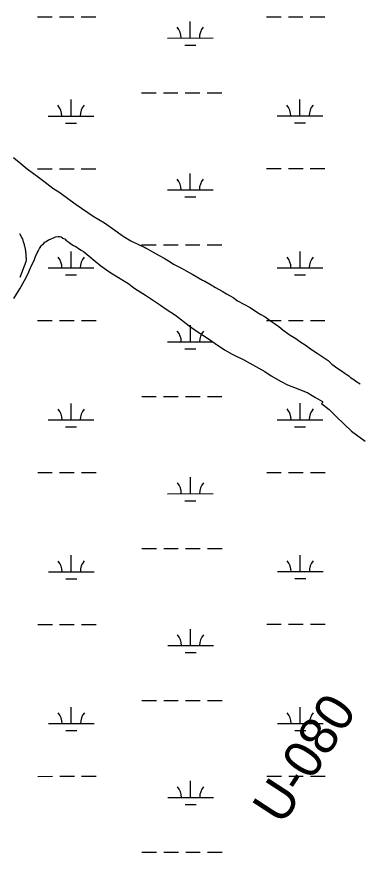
# Model space of a CAD drawing. Extents: x 3279314 to 3317160, y 734079 to 759431.
# Drawn here: x 3305133 to 3305884, y 754029 to 755859 of the extents above; entities that cross this region are included whole.
import ezdxf

# ---------------------------------------------------------------- set-up
doc = ezdxf.new("R2010")
doc.units = 0
for name, color, linetype in [('V-RIVR-RANG-IDEN', 7, 'Continuous'), ('V-ROAD-CNTR', 7, 'Continuous'), ('V-SITE-VEGE', 7, 'Continuous'), ('V-WETL-SWMP', 7, 'Continuous')]:
    doc.layers.add(name, color=color, linetype=linetype)

msp = doc.modelspace()

# ---------------------------------------------------------------- linework, layer by layer
at = {"layer": 'V-ROAD-CNTR'}
msp.add_lwpolyline([(3305140.3, 755288.4), (3305153.9, 755322.8), (3305154, 755326.4), (3305154, 755328.4), (3305154, 755330.3), (3305153.9, 755332.3), (3305153.9, 755334.3), (3305153.8, 755336.3), (3305153.6, 755338.3), (3305153.5, 755340.3), (3305153.2, 755342.2), (3305153, 755344.2), (3305152.7, 755346.2), (3305152.4, 755348.1), (3305152.1, 755350.1), (3305151.7, 755352), (3305151.3, 755354), (3305150.8, 755355.9), (3305150.3, 755357.8), (3305149.8, 755359.8), (3305149.2, 755361.7), (3305148.7, 755363.6), (3305148, 755365.5), (3305147.4, 755367.4), (3305146.7, 755369.2), (3305146, 755371.1), (3305145.3, 755372.9), (3305144.3, 755375), (3305140.1, 755383.5)], dxfattribs=at)
at = {"layer": 'V-SITE-VEGE'}
for points in [[(3305125.7, 755550.8), (3305142.7, 755536.4), (3305155.8, 755526), (3305177.8, 755509.3), (3305192.6, 755498.3), (3305212.4, 755483.3), (3305227.2, 755473.5), (3305249.8, 755457.3), (3305263, 755447.5), (3305300.4, 755422), (3305325.2, 755407.4), (3305342.7, 755394.7), (3305366.4, 755377.9), (3305382.9, 755368), (3305399.5, 755359.8), (3305411.1, 755354.5), (3305413.3, 755353.9), (3305416.6, 755352.1), (3305432.1, 755342.8), (3305445.3, 755335.8), (3305455.8, 755329.9), (3305471.2, 755320.6), (3305476.7, 755316.6), (3305493.8, 755307.8), (3305504.3, 755302), (3305518.7, 755294.3), (3305540.2, 755282.1), (3305545.2, 755279.7), (3305558.9, 755271.6), (3305568.3, 755265.8), (3305583.2, 755257.6), (3305592.6, 755251.8), (3305607.5, 755243.6), (3305616.8, 755236.7), (3305644.4, 755222), (3305658.7, 755212.7), (3305668.1, 755206.9), (3305677.5, 755201.7), (3305689.5, 755192.4), (3305697.8, 755186.7), (3305707.1, 755180.3), (3305716.5, 755173.4), (3305730.2, 755163), (3305744.5, 755154.2), (3305753.3, 755147.3), (3305767.6, 755138.6), (3305777, 755131.7), (3305791.8, 755121.8), (3305815.5, 755105.6), (3305823.7, 755098.1), (3305836.9, 755088.3), (3305844.6, 755083.1), (3305852.8, 755077.3), (3305855, 755075.6), (3305860.5, 755072.1), (3305864.3, 755068.6), (3305872.1, 755064), (3305876.4, 755060.5), (3305885.8, 755054.7)], [(3305126.8, 755241.6), (3305140.1, 755263.1), (3305142.5, 755268.1), (3305150.1, 755281.3), (3305154.2, 755289.1), (3305159.5, 755300.1), (3305164.8, 755312.3), (3305168.3, 755318.9), (3305171.8, 755327.2), (3305174.2, 755333.8), (3305177.8, 755341.6), (3305180.1, 755345.5), (3305182.5, 755351), (3305184.2, 755353.7), (3305186.5, 755357), (3305188.8, 755359.2), (3305191.7, 755361.4), (3305194.5, 755364.7), (3305197.4, 755366.8), (3305202.5, 755370.1), (3305207, 755371.6), (3305213.2, 755374.3), (3305217.7, 755377), (3305223.3, 755377.4), (3305226.7, 755377.3), (3305230.6, 755376.7), (3305233.9, 755373.8), (3305239.4, 755371.4), (3305240.5, 755369.7), (3305247.1, 755365.1), (3305251.5, 755361.6), (3305257.5, 755357.6), (3305262.5, 755355.2), (3305270.2, 755350), (3305274.1, 755347.7), (3305279.6, 755344.8), (3305282.9, 755341.9), (3305304.8, 755323.5), (3305317.4, 755313.1), (3305337.2, 755299.2), (3305352.1, 755289.9), (3305376.3, 755275.4), (3305391.7, 755263.8), (3305415.4, 755248.7), (3305428.6, 755240), (3305447.8, 755226.7), (3305460.5, 755218.6), (3305480.8, 755205.2), (3305511, 755181.6), (3305528.6, 755169.4), (3305553.4, 755153.2), (3305567.7, 755143.3), (3305588.6, 755129.4), (3305605.1, 755120.1), (3305630.6, 755107.2), (3305676.9, 755082), (3305690.7, 755072.2), (3305712.2, 755060), (3305726.5, 755052.3), (3305754.8, 755041.6), (3305770.8, 755035.1), (3305780.7, 755029.3), (3305787.9, 755025.2), (3305802.8, 755015.9), (3305803.3, 755013.6), (3305801, 755012), (3305817.5, 754998.8), (3305833.9, 754982.7), (3305866.6, 754951.2), (3305896.3, 754929.2)]]:
    msp.add_lwpolyline(points, dxfattribs=at)
at = {"layer": 'V-WETL-SWMP'}
for p, q in [((3305178.4, 755858.5), (3305210.4, 755858.5)), ((3305226.4, 755858.5), (3305258.4, 755858.6)), ((3305274.4, 755858.6), (3305306.4, 755858.6)), ((3305513.2, 755812.3), (3305513.2, 755848.3)), ((3305680.3, 755858.8), (3305712.3, 755858.8)), ((3305728.3, 755858.8), (3305760.3, 755858.8)), ((3305776.3, 755858.8), (3305808.3, 755858.8)), ((3305463.2, 755812.2), (3305563.2, 755812.3)), ((3305501.2, 755796.8), (3305525.2, 755796.8)), ((3305251.9, 755641.3), (3305251.9, 755677.3)), ((3305406.4, 755692.1), (3305438.4, 755692.1)), ((3305454.4, 755692.2), (3305486.4, 755692.2)), ((3305502.4, 755692.2), (3305534.4, 755692.2)), ((3305550.4, 755692.2), (3305582.4, 755692.2)), ((3305753.8, 755641.6), (3305753.8, 755677.6)), ((3305201.9, 755641.3), (3305301.9, 755641.3)), ((3305703.8, 755641.5), (3305803.8, 755641.6)), ((3305239.9, 755625.9), (3305263.9, 755625.9)), ((3305741.8, 755626.1), (3305765.8, 755626.1)), ((3305178.5, 755525.8), (3305210.5, 755525.9)), ((3305226.5, 755525.9), (3305258.5, 755525.9)), ((3305274.5, 755525.9), (3305306.5, 755525.9)), ((3305513.4, 755479.6), (3305513.4, 755515.6)), ((3305680.4, 755526.1), (3305712.4, 755526.1)), ((3305728.4, 755526.1), (3305760.4, 755526.1)), ((3305776.4, 755526.1), (3305808.4, 755526.2)), ((3305463.4, 755479.6), (3305563.4, 755479.6)), ((3305501.4, 755464.1), (3305525.4, 755464.2)), ((3305406.6, 755359.5), (3305438.6, 755359.5)), ((3305454.6, 755359.5), (3305486.6, 755359.5)), ((3305502.6, 755359.5), (3305534.6, 755359.5)), ((3305550.6, 755359.5), (3305582.6, 755359.5)), ((3305252, 755308.6), (3305252, 755344.6)), ((3305754, 755308.9), (3305753.9, 755344.9)), ((3305202, 755308.6), (3305302, 755308.7)), ((3305240.1, 755293.2), (3305264.1, 755293.2)), ((3305704, 755308.9), (3305804, 755308.9)), ((3305742, 755293.5), (3305766, 755293.5)), ((3305178.7, 755193.2), (3305210.7, 755193.2)), ((3305226.7, 755193.2), (3305258.7, 755193.2)), ((3305274.7, 755193.2), (3305306.7, 755193.2)), ((3305513.6, 755146.9), (3305513.5, 755182.9)), ((3305680.6, 755193.4), (3305712.6, 755193.4)), ((3305728.6, 755193.4), (3305760.6, 755193.5)), ((3305776.6, 755193.5), (3305808.6, 755193.5)), ((3305463.6, 755146.9), (3305563.6, 755146.9)), ((3305501.6, 755131.5), (3305525.6, 755131.5)), ((3305406.8, 755026.8), (3305438.8, 755026.8)), ((3305454.8, 755026.8), (3305486.8, 755026.8)), ((3305502.8, 755026.8), (3305534.8, 755026.8)), ((3305550.8, 755026.9), (3305582.8, 755026.9)), ((3305252.2, 754976), (3305252.2, 755012)), ((3305754.1, 754976.2), (3305754.1, 755012.2)), ((3305202.2, 754975.9), (3305302.2, 754976)), ((3305704.1, 754976.2), (3305804.1, 754976.2)), ((3305240.2, 754960.5), (3305264.2, 754960.5)), ((3305742.1, 754960.8), (3305766.1, 754960.8)), ((3305178.9, 754860.5), (3305210.9, 754860.5)), ((3305226.9, 754860.5), (3305258.9, 754860.5)), ((3305274.9, 754860.5), (3305306.9, 754860.6)), ((3305680.8, 754860.7), (3305712.8, 754860.8)), ((3305728.8, 754860.8), (3305760.8, 754860.8)), ((3305776.8, 754860.8), (3305808.8, 754860.8)), ((3305513.7, 754814.2), (3305513.7, 754850.2)), ((3305463.7, 754814.2), (3305563.7, 754814.3)), ((3305501.7, 754798.8), (3305525.7, 754798.8)), ((3305407, 754694.1), (3305439, 754694.1)), ((3305455, 754694.1), (3305487, 754694.1)), ((3305503, 754694.2), (3305535, 754694.2)), ((3305551, 754694.2), (3305583, 754694.2)), ((3305252.4, 754643.3), (3305252.4, 754679.3)), ((3305754.3, 754643.5), (3305754.3, 754679.5)), ((3305202.4, 754643.3), (3305302.4, 754643.3)), ((3305704.3, 754643.5), (3305804.3, 754643.6)), ((3305240.4, 754627.9), (3305264.4, 754627.9)), ((3305742.3, 754628.1), (3305766.3, 754628.1)), ((3305179, 754527.8), (3305211, 754527.8)), ((3305227, 754527.8), (3305259, 754527.9)), ((3305275, 754527.9), (3305307, 754527.9)), ((3305680.9, 754528.1), (3305712.9, 754528.1)), ((3305728.9, 754528.1), (3305760.9, 754528.1)), ((3305776.9, 754528.1), (3305808.9, 754528.1)), ((3305513.9, 754481.6), (3305513.9, 754517.6)), ((3305463.9, 754481.5), (3305563.9, 754481.6)), ((3305501.9, 754466.1), (3305525.9, 754466.1)), ((3305407.1, 754361.4), (3305439.1, 754361.4)), ((3305455.1, 754361.5), (3305487.1, 754361.5)), ((3305503.1, 754361.5), (3305535.1, 754361.5)), ((3305551.1, 754361.5), (3305583.1, 754361.5)), ((3305252.6, 754310.6), (3305252.5, 754346.6)), ((3305754.5, 754310.9), (3305754.4, 754346.9)), ((3305202.6, 754310.6), (3305302.6, 754310.6)), ((3305704.5, 754310.8), (3305804.5, 754310.9)), ((3305240.6, 754295.2), (3305264.6, 754295.2)), ((3305742.5, 754295.4), (3305766.5, 754295.4)), ((3305179.2, 754195.1), (3305211.2, 754195.2)), ((3305227.2, 754195.2), (3305259.2, 754195.2)), ((3305275.2, 754195.2), (3305307.2, 754195.2)), ((3305681.1, 754195.4), (3305713.1, 754195.4)), ((3305729.1, 754195.4), (3305761.1, 754195.4)), ((3305777.1, 754195.4), (3305809.1, 754195.5)), ((3305514.1, 754148.9), (3305514.1, 754184.9)), ((3305464.1, 754148.9), (3305564.1, 754148.9)), ((3305502.1, 754133.4), (3305526.1, 754133.5)), ((3305407.3, 754028.8), (3305439.3, 754028.8)), ((3305455.3, 754028.8), (3305487.3, 754028.8)), ((3305503.3, 754028.8), (3305535.3, 754028.8)), ((3305551.3, 754028.8), (3305583.3, 754028.8))]:
    msp.add_line(p, q, dxfattribs=at)
for centre, start, end in [((3305458, 755812.7), 359.2573, 40.801), ((3305568.5, 755812.8), 139.2573, 180.801), ((3305196.6, 755641.8), 359.2573, 40.801), ((3305307.1, 755641.8), 139.2573, 180.801), ((3305698.5, 755642), 359.2573, 40.801), ((3305809, 755642.1), 139.2573, 180.801), ((3305458.2, 755480), 359.2573, 40.801), ((3305568.6, 755480.1), 139.2573, 180.801), ((3305196.8, 755309.1), 359.2573, 40.801), ((3305307.3, 755309.1), 139.2573, 180.801), ((3305698.7, 755309.3), 359.2573, 40.801), ((3305809.2, 755309.4), 139.2573, 180.801), ((3305458.3, 755147.4), 359.2573, 40.801), ((3305568.8, 755147.4), 139.2573, 180.801), ((3305698.9, 754976.7), 359.2573, 40.801), ((3305809.4, 754976.7), 139.2573, 180.801), ((3305197, 754976.4), 359.2573, 40.801), ((3305307.5, 754976.5), 139.2573, 180.801), ((3305458.5, 754814.7), 359.2573, 40.801), ((3305569, 754814.7), 139.2573, 180.801), ((3305197.1, 754643.7), 359.2573, 40.801), ((3305307.6, 754643.8), 139.2573, 180.801), ((3305699.1, 754644), 359.2573, 40.801), ((3305809.5, 754644), 139.2573, 180.801), ((3305458.7, 754482), 359.2573, 40.801), ((3305569.1, 754482.1), 139.2573, 180.801), ((3305197.3, 754311.1), 359.2573, 40.801), ((3305307.8, 754311.1), 139.2573, 180.801), ((3305699.2, 754311.3), 359.2573, 40.801), ((3305809.7, 754311.4), 139.2573, 180.801), ((3305458.8, 754149.3), 359.2573, 40.801), ((3305569.3, 754149.4), 139.2573, 180.801)]:
    msp.add_arc(centre, 35.2, start, end, dxfattribs=at)

# ---------------------------------------------------------------- texts
at = {"layer": 'V-RIVR-RANG-IDEN'}
msp.add_text('U-080', height=83, rotation=56.8993, dxfattribs=at).set_placement((3305714.9, 754085.7))

doc.saveas('drawing.dxf')
